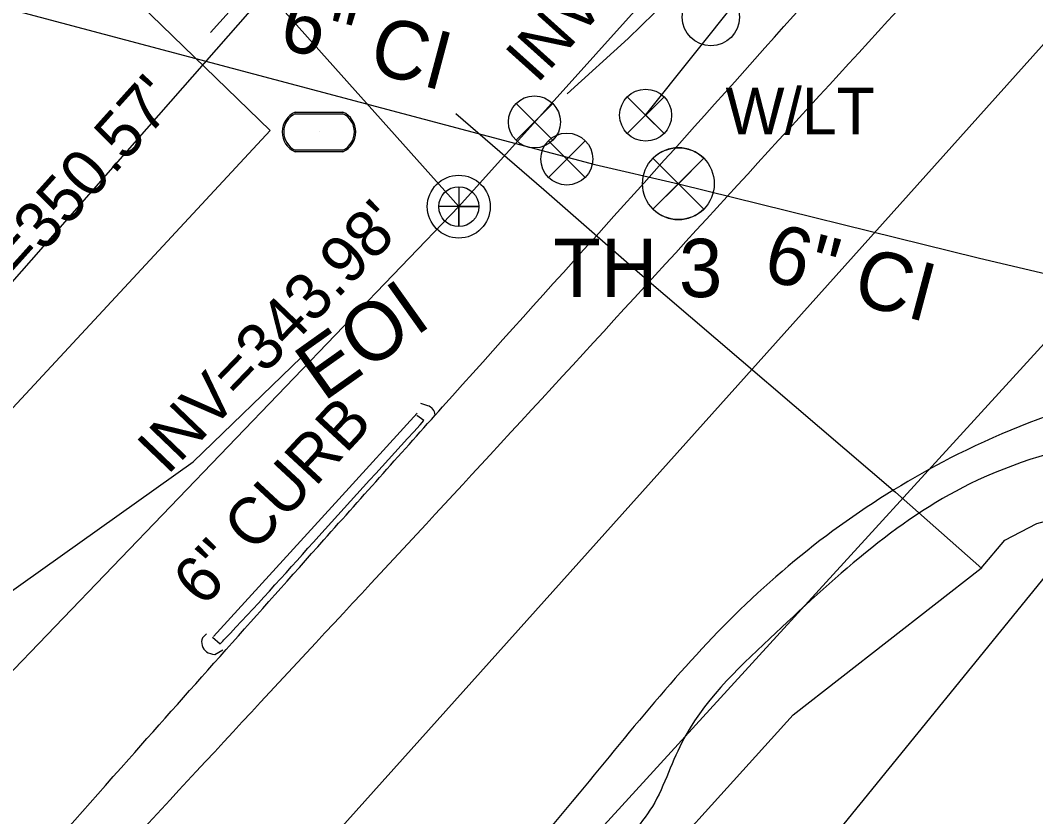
# Model space of a CAD drawing. Extents: x 2089016 to 2094354, y 862840 to 864725.
# Drawn here: x 2091791.1 to 2091878.1, y 863804.9 to 863873.2 of the extents above; entities that cross this region are included whole.
import ezdxf

# ---------------------------------------------------------------- set-up
doc = ezdxf.new("R2010")
doc.units = 0
for name, color, linetype in [('Exist Building', 7, 'Continuous'), ('Exist Horizontal Alignment', 7, 'Continuous'), ('Exist Right of Way Line', 7, 'Continuous'), ('Exist Roads Curbs', 7, 'Continuous'), ('Exist Roads Curbs Text', 7, 'Continuous'), ('Exist Roads EOP', 7, 'Continuous'), ('Exist Roads EOT', 7, 'Continuous'), ('Exist Structure Minor Pipes RCP 18 Inch', 7, 'Continuous'), ('Exist Utilities Gas UG Line SUE LOS B', 7, 'Continuous'), ('Exist Utilities Other Unknown UG SUE LOS B', 7, 'Continuous'), ('Exist Utilities Other Unknown UG SUE LOS B Text', 7, 'Continuous'), ('Exist Utilities Power Joint Use Telephone Text', 7, 'Continuous'), ('Exist Utilities Sanitary Sewer Manhole Leader', 7, 'Continuous'), ('Exist Utilities Sanitary Sewer Manhole Text', 7, 'Continuous'), ('Exist Utilities Sanitary Sewer UG Line', 7, 'Continuous'), ('Exist Utilities Sanitary Sewer UG Line Invert Elevation', 7, 'Continuous'), ('Exist Utilities Water UG Line SUE LOS C', 7, 'Continuous'), ('Exist Utilities Water UG Line SUE LOS C Text', 7, 'Continuous'), ('Pattern 1', 7, 'Continuous'), ('Prop Erosion Embankment Toe Protection with Rip Rap 2 Detail CELL', 7, 'Continuous'), ('Prop SS Fill Line', 7, 'Continuous'), ('R5707_NCDOT_FS_170814 - Exist Roads EOT', 7, 'Continuous'), ('R5707_NCDOT_FS_170814 - Exist Utilities Water Test Hole SUE LOS A CELL', 7, 'Continuous'), ('R5707_NCDOT_FS_170814 - Exist Utilities Water Test Hole SUE LOS A Text', 7, 'Continuous'), ('R5707_NCDOT_FS_170814 - Exist Utilities Water UG Line SUE LOS B', 7, 'Continuous'), ('R5707_NCDOT_FS_170814 - Exist Utilities Water UG Line SUE LOS C', 7, 'Continuous'), ('Raster_Level_0', 7, 'Continuous')]:
    doc.layers.add(name, color=color, linetype=linetype)

msp = doc.modelspace()

# ---------------------------------------------------------------- linework, layer by layer
at = {"layer": 'Exist Building'}
msp.add_lwpolyline([(2091812.535, 863863.746), (2091770.257, 863818.18), (2091765.753, 863822.358), (2091760.117, 863816.273), (2091745.726, 863829.609), (2091750.243, 863834.414), (2091745.589, 863838.859), (2091746.703, 863840.029), (2091726.373, 863859.445), (2091750.648, 863884.727), (2091749.93, 863885.399), (2091766.522, 863903.072), (2091772.427, 863897.533), (2091774.299, 863899.524), (2091775.896, 863898.022), (2091785.952, 863908.721), (2091787.072, 863907.668), (2091789.911, 863910.585), (2091810.112, 863890.926), (2091797.706, 863878.179)], close=True, dxfattribs=at)
at = {"layer": 'Exist Horizontal Alignment'}
msp.add_line((2091632.468, 863596.364), (2091908.691, 863904.494), dxfattribs=at)
at = {"layer": 'Exist Right of Way Line'}
msp.add_line((2091731.341, 863783.51), (2091824.609, 863889.692), dxfattribs=at)
at = {"layer": 'Exist Roads Curbs'}
msp.add_line((2091807.602, 863820.332), (2091808.26, 863819.742), dxfattribs=at)
for points in [[(2091825.153, 863839.519), (2091818.442, 863832.166), (2091807.683, 863820.394)], [(2091825.389, 863838.535), (2091825.723, 863838.894), (2091825.117, 863839.324)]]:
    msp.add_lwpolyline(points, dxfattribs=at)
msp.add_spline([(2091808.26, 863819.742), (2091809.134, 863820.662), (2091816.728, 863828.993), (2091825.389, 863838.535)], degree=3, dxfattribs=at)
at = {"layer": 'Exist Roads EOP'}
for p, q in [((2091826.041, 863840.162), (2091825.454, 863840.356)), ((2091807.804, 863818.835), (2091808.495, 863819.231))]:
    msp.add_line(p, q, dxfattribs=at)
msp.add_ellipse((2091825.837, 863839.347), major_axis=(0.803, 0.25), ratio=0.997528, start_param=6.017582, end_param=7.307587, dxfattribs=at)
for points in [[(2091734.179, 863736.921), (2091737.573, 863740.737), (2091742.7, 863746.411), (2091746.388, 863749.995), (2091752.739, 863757.337), (2091779.154, 863786.152), (2091800.426, 863809.863), (2091817.141, 863828.66), (2091827.31, 863840.057), (2091854.931, 863870.83), (2091881.204, 863900.123), (2091888.17, 863907.691), (2091904.653, 863926.311), (2091929.596, 863954.748), (2091942.378, 863969.241), (2091969.889, 863999.823), (2091984.532, 864016.321), (2091999.973, 864033.434), (2092012.732, 864047.988), (2092025.646, 864062.695), (2092046.423, 864086.243), (2092066.288, 864109.169), (2092073.238, 864116), (2092075.703, 864118.274)], [(2092264.792, 863753.354), (2092261.511, 863754.314), (2092220.589, 863764.863), (2092181.434, 863775.397), (2092144.628, 863785.3), (2092133.889, 863787.861), (2092094.141, 863798.41), (2092055.581, 863808.483), (2092041.552, 863811.541), (2092019.953, 863816.876), (2091998.389, 863823.464), (2091976.084, 863829.413), (2091939.229, 863838.04), (2091926.123, 863840.008), (2091915.416, 863839.776), (2091897.674, 863838.814), (2091872.49, 863833.463), (2091855.354, 863820.218), (2091847.81, 863811.29), (2091845.081, 863805.486), (2091843.31, 863803.199), (2091827.394, 863782.147), (2091822.715, 863777.043), (2091817.758, 863773.104), (2091808.906, 863765.731), (2091803.878, 863761.445), (2091799.225, 863755.928), (2091797.956, 863751.488), (2091794.458, 863747.354), (2091792.911, 863744.7), (2091789.714, 863731.966), (2091791.225, 863726.408)], [(2091807.093, 863820.619), (2091806.758, 863820.261), (2091806.715, 863819.61), (2091807.084, 863819.083), (2091807.804, 863818.835)]]:
    msp.add_spline(points, degree=3, dxfattribs=at)
at = {"layer": 'Exist Roads EOT'}
for points in [[(2091640.569, 863633.958), (2091642.213, 863635.106), (2091649.128, 863640.678), (2091667.194, 863659.413), (2091696.804, 863691.669), (2091725.321, 863721.952), (2091736.555, 863733.98), (2091755.697, 863754.613), (2091782.354, 863783.055), (2091806.217, 863808.814), (2091831.4, 863835.965), (2091859.621, 863866.767), (2091886.362, 863896.041), (2091909.817, 863922.026), (2091934.52, 863949.568), (2091947.552, 863964.169), (2091975.109, 863995.053), (2091990.593, 864012.133), (2092005.136, 864028.472), (2092018.173, 864043.088), (2092031.629, 864058.136), (2092052.573, 864081.546), (2092071.898, 864103.073)], [(2091939.61, 863839.383), (2091937.235, 863840.028), (2091915.922, 863843.386), (2091896.84, 863843.36), (2091871.46, 863836.001), (2091853.304, 863823.168), (2091839.006, 863806.946), (2091820.343, 863785.083), (2091795.108, 863755.462), (2091772.869, 863729.124), (2091757.711, 863711.909), (2091730.758, 863680.799), (2091706.36, 863652.502)]]:
    msp.add_spline(points, degree=3, dxfattribs=at)
at = {"layer": 'Exist Structure Minor Pipes RCP 18 Inch'}
msp.add_line((2091822.824, 863756.499), (2091880.313, 863827.212), dxfattribs=at)
at = {"layer": 'Exist Utilities Gas UG Line SUE LOS B'}
for points in [[(2091823.439, 863776.425), (2091840.934, 863795.509), (2091857.356, 863813.657), (2091873.457, 863826.231), (2091875.479, 863828.63), (2091878.242, 863830.071), (2091891.292, 863833.579), (2091902.592, 863835.146), (2091929.111, 863834.469), (2091949.759, 863831.951), (2091965.073, 863827.904), (2091973.27, 863824.624), (2091985.151, 863821.596), (2092002.972, 863815.414), (2092005.173, 863821.693), (2092010.652, 863836.36), (2092016.564, 863846.698), (2092033.011, 863870.963), (2092037.942, 863877.687)], [(2091828.454, 863865.205), (2091835.984, 863858.691), (2091844.205, 863851.502), (2091866.134, 863832.766), (2091873.528, 863826.219)]]:
    msp.add_lwpolyline(points, dxfattribs=at)
at = {"layer": 'Exist Utilities Other Unknown UG SUE LOS B'}
msp.add_lwpolyline([(2091758.275, 863810.976), (2091764.561, 863806.899), (2091768.636, 863809.269), (2091773.446, 863811.882), (2091779.947, 863816.859), (2091805.96, 863835.347), (2091815.236, 863844.32)], dxfattribs=at)
at = {"layer": 'Exist Utilities Sanitary Sewer Manhole Leader'}
msp.add_lwpolyline([(2091828.703, 863857.228), (2091811.444, 863876.609), (2091807.437, 863872.143)], dxfattribs=at)
at = {"layer": 'Exist Utilities Sanitary Sewer UG Line'}
msp.add_line((2091601.081, 863620.344), (2091828.703, 863857.228), dxfattribs=at)
for points in [[(2092098.41, 864157.292), (2091828.703, 863857.228)], [(2091645.503, 863589.998), (2091909.392, 863878.942)]]:
    msp.add_lwpolyline(points, dxfattribs=at)
at = {"layer": 'Exist Utilities Water UG Line SUE LOS C'}
msp.add_line((2091456.349, 863962.821), (2091840.358, 863860.846), dxfattribs=at)
at = {"layer": 'Pattern 1'}
msp.add_line((2091816.738, 863863.633), (2091816.738, 863863.633), dxfattribs=at)
for points in [[(2091814.7, 863865.333), (2091818.775, 863865.333)], [(2091814.7, 863865.195), (2091818.775, 863865.195)], [(2091818.775, 863862.07), (2091814.675, 863862.07)], [(2091818.775, 863861.933), (2091814.675, 863861.933)]]:
    msp.add_lwpolyline(points, dxfattribs=at)
for centre, radius, start, end in [((2091815.43, 863863.627), 1.855, 113.17804, 245.97939), ((2091815.442, 863863.627), 1.735, 115.30093, 243.78236), ((2091818.03, 863863.634), 1.856, 293.64832, 66.30838), ((2091818.042, 863863.633), 1.726, 295.12717, 64.87283)]:
    msp.add_arc(centre, radius, start, end, dxfattribs=at)
at = {"layer": 'Prop Erosion Embankment Toe Protection with Rip Rap 2 Detail CELL'}
for points in [[(2091836.761, 863866.066), (2091833.611, 863862.916), (2091835.186, 863864.491), (2091836.761, 863862.916), (2091833.611, 863866.066)], [(2091846.288, 863866.646), (2091843.138, 863863.496), (2091844.713, 863865.071), (2091846.288, 863863.496), (2091843.138, 863866.646)], [(2091839.537, 863862.883), (2091836.387, 863859.733), (2091837.962, 863861.308), (2091839.537, 863859.733), (2091836.387, 863862.883)]]:
    msp.add_lwpolyline(points, dxfattribs=at)
for centre in [(2091835.186, 863864.491), (2091844.713, 863865.071), (2091837.962, 863861.308)]:
    msp.add_circle(centre, 2.227, dxfattribs=at)
at = {"layer": 'Prop SS Fill Line'}
msp.add_circle((2091850.307, 863873.462), 2.45, dxfattribs=at)
at = {"layer": 'R5707_NCDOT_FS_170814 - Exist Roads EOT'}
for points in [[(2091640.569, 863633.958), (2091642.213, 863635.106), (2091649.128, 863640.678), (2091667.194, 863659.413), (2091696.804, 863691.669), (2091725.321, 863721.952), (2091736.555, 863733.98), (2091755.697, 863754.613), (2091782.354, 863783.055), (2091806.217, 863808.814), (2091831.4, 863835.965), (2091859.621, 863866.767), (2091886.362, 863896.041), (2091909.817, 863922.026), (2091934.52, 863949.568), (2091947.552, 863964.169), (2091975.109, 863995.053), (2091990.593, 864012.133), (2092005.136, 864028.472), (2092018.173, 864043.088), (2092031.629, 864058.136), (2092052.573, 864081.546), (2092071.898, 864103.073)], [(2091939.61, 863839.383), (2091937.235, 863840.028), (2091915.922, 863843.386), (2091896.84, 863843.36), (2091871.46, 863836.001), (2091853.304, 863823.168), (2091839.006, 863806.946), (2091820.343, 863785.083), (2091795.108, 863755.462), (2091772.869, 863729.124), (2091757.711, 863711.909), (2091730.758, 863680.799), (2091706.36, 863652.502)]]:
    msp.add_spline(points, degree=3, dxfattribs=at)
at = {"layer": 'R5707_NCDOT_FS_170814 - Exist Utilities Water Test Hole SUE LOS A CELL'}
for points in [[(2091849.692, 863861.372), (2091845.344, 863857.024), (2091847.518, 863859.198), (2091845.344, 863861.372), (2091849.692, 863857.024)], [(2091845.344, 863861.372), (2091847.518, 863859.198), (2091849.692, 863861.372)], [(2091849.692, 863857.024), (2091847.518, 863859.198), (2091845.344, 863857.024)]]:
    msp.add_lwpolyline(points, dxfattribs=at)
msp.add_circle((2091847.518, 863859.198), 3.074, dxfattribs=at)
for start, end in [(45, 135), (225, 315)]:
    msp.add_arc((2091847.518, 863859.198), 3.074, start, end, dxfattribs=at)
at = {"layer": 'R5707_NCDOT_FS_170814 - Exist Utilities Water UG Line SUE LOS B'}
for points in [[(2091837.996, 863866.892), (2091843.216, 863871.647), (2091854.363, 863882.525), (2091872.248, 863901.187), (2091893.088, 863923.382), (2091918.059, 863951.432), (2091950.733, 863989.729), (2091966.284, 864006.315), (2091987.159, 864028.228), (2092007.182, 864049.748), (2092026.617, 864070.358), (2092054.133, 864102.434)], [(2091840.358, 863860.846), (2091847.518, 863859.198), (2091873.206, 863852.827), (2091890.53, 863848.757), (2091901.181, 863846.734), (2091931.509, 863839.657), (2091950.88, 863834.983), (2091978.611, 863828.002), (2091980.176, 863827.623), (2092004.022, 863822.702), (2092044.285, 863813.477), (2092099.275, 863799.014), (2092148.047, 863786.138), (2092203.003, 863772.126)]]:
    msp.add_lwpolyline(points, dxfattribs=at)
at = {"layer": 'R5707_NCDOT_FS_170814 - Exist Utilities Water UG Line SUE LOS C'}
msp.add_lwpolyline([(2091844.713, 863865.071), (2091856.725, 863880.152), (2092387.531, 864461.266)], dxfattribs=at)
at = {"layer": 'Raster_Level_0'}
msp.add_lwpolyline([(2091828.703, 863858.941), (2091828.703, 863855.516), (2091828.703, 863857.228), (2091830.415, 863857.228), (2091826.99, 863857.228)], dxfattribs=at)
for radius in [2.694, 1.712]:
    msp.add_circle((2091828.703, 863857.228), radius, dxfattribs=at)

# ---------------------------------------------------------------- texts
at = {"layer": 'Exist Roads Curbs Text'}
msp.add_text('6" CURB', height=4, rotation=47.19485, dxfattribs=at).set_placement((2091806.825, 863822.811))
at = {"layer": 'Exist Utilities Other Unknown UG SUE LOS B Text'}
msp.add_text('EOI', height=5, rotation=35.41149, dxfattribs=at).set_placement((2091817.125, 863840.457))
at = {"layer": 'Exist Utilities Power Joint Use Telephone Text'}
msp.add_text('W/LT', height=4, dxfattribs=at).set_placement((2091851.565, 863863.416))
at = {"layer": 'Exist Utilities Sanitary Sewer Manhole Text'}
msp.add_text("TOP=350.57'", height=4, rotation=48.10171, dxfattribs=at).set_placement((2091783.738, 863842.734))
at = {"layer": 'Exist Utilities Sanitary Sewer UG Line Invert Elevation'}
for s, rotation, p in [("INV=344.11'", 48.04974, (2091835.407, 863867.68)), ("INV=343.98'", 46.14248, (2091803.735, 863834.132))]:
    msp.add_text(s, height=4, rotation=rotation, dxfattribs=at).set_placement(p)
at = {"layer": 'Exist Utilities Water UG Line SUE LOS C Text'}
for p in [(2091813.102, 863870.911), (2091854.571, 863851.067)]:
    msp.add_text('6" CI', height=5, rotation=345.12814, dxfattribs=at).set_placement(p)
at = {"layer": 'R5707_NCDOT_FS_170814 - Exist Utilities Water Test Hole SUE LOS A Text'}
msp.add_text('TH 3', height=5, dxfattribs=at).set_placement((2091836.798, 863849.471))

doc.saveas('drawing.dxf')
